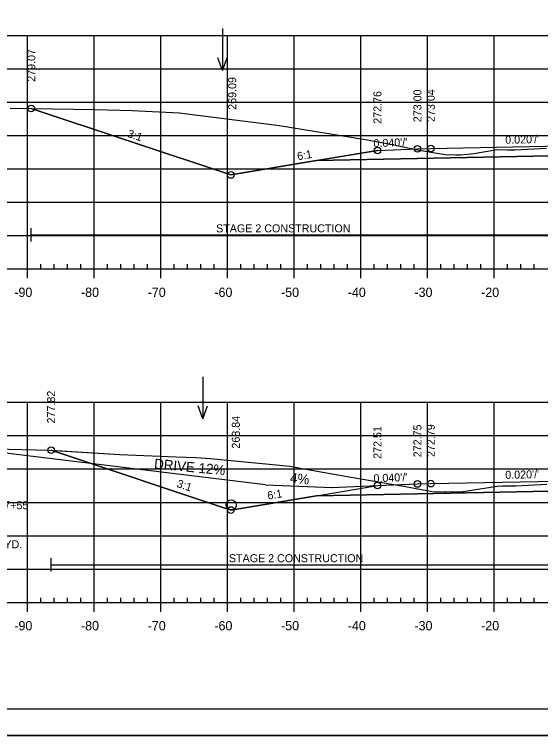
# Model space of a CAD drawing. Extents: x 1365647 to 1367999, y 387113 to 400173.
# Drawn here: x 1365802.9 to 1365881.8, y 388652.8 to 388760.9 of the extents above; entities that cross this region are included whole.
import ezdxf

# ---------------------------------------------------------------- set-up
doc = ezdxf.new("R2010")
doc.units = 0
for name, color, linetype in [('R_Alt Surface', 7, 'Continuous'), ('R_Axis', 7, 'Continuous'), ('R_Axis Annot', 7, 'Continuous'), ('R_Border', 7, 'Continuous'), ('R_Contours', 7, 'Continuous'), ('R_Draft', 7, 'Continuous'), ('R_Drive', 7, 'Continuous'), ('R_Exist Surface', 7, 'Continuous'), ('R_Fin Surface', 7, 'Continuous'), ('R_Fin Surface Annot', 7, 'Continuous'), ('R_Grid', 7, 'Continuous'), ('R_No Plot', 7, 'Continuous'), ('R_Proposed Const Limits', 7, 'Continuous'), ('R_Water', 7, 'Continuous'), ('R_Water Annot', 7, 'Continuous')]:
    doc.layers.add(name, color=color, linetype=linetype)

msp = doc.modelspace()

# ---------------------------------------------------------------- linework, layer by layer
at = {"layer": 'R_Alt Surface'}
for points in [[(1365848.26, 388738.99), (1365863.38, 388739.29), (1365883.22, 388739.69), (1365883.22, 388740.97), (1365894.88, 388741.21), (1365906.85, 388740.97), (1365906.85, 388739.68), (1365926.38, 388739.29), (1365941.51, 388738.99)], [(1365848.26, 388688.73), (1365863.38, 388689.04), (1365883.16, 388689.43), (1365883.16, 388690.72), (1365894.88, 388690.96), (1365906.8, 388690.72), (1365906.8, 388689.43), (1365926.38, 388689.04), (1365941.51, 388688.73)]]:
    msp.add_lwpolyline(points, dxfattribs=at)
at = {"layer": 'R_Axis'}
for p, q in [((1365806.89, 388722.74), (1365806.89, 388723.44)), ((1365808.89, 388722.74), (1365808.89, 388723.44)), ((1365810.89, 388722.74), (1365810.89, 388723.44)), ((1365812.89, 388722.74), (1365812.89, 388723.44)), ((1365816.89, 388722.74), (1365816.89, 388723.44)), ((1365818.89, 388722.74), (1365818.89, 388723.44)), ((1365820.89, 388722.74), (1365820.89, 388723.44)), ((1365822.89, 388722.74), (1365822.89, 388723.44)), ((1365826.89, 388722.74), (1365826.89, 388723.44)), ((1365828.89, 388722.74), (1365828.89, 388723.44)), ((1365830.89, 388722.74), (1365830.89, 388723.44)), ((1365832.89, 388722.74), (1365832.89, 388723.44)), ((1365836.89, 388722.74), (1365836.89, 388723.44)), ((1365838.89, 388722.74), (1365838.89, 388723.44)), ((1365840.89, 388722.74), (1365840.89, 388723.44)), ((1365842.89, 388722.74), (1365842.89, 388723.44)), ((1365846.89, 388722.74), (1365846.89, 388723.44)), ((1365848.89, 388722.74), (1365848.89, 388723.44)), ((1365850.89, 388722.74), (1365850.89, 388723.44)), ((1365852.89, 388722.74), (1365852.89, 388723.44)), ((1365856.89, 388722.74), (1365856.89, 388723.44)), ((1365858.89, 388722.74), (1365858.89, 388723.44)), ((1365860.89, 388722.74), (1365860.89, 388723.44)), ((1365862.89, 388722.74), (1365862.89, 388723.44)), ((1365866.89, 388722.74), (1365866.89, 388723.44)), ((1365868.89, 388722.74), (1365868.89, 388723.44)), ((1365870.89, 388722.74), (1365870.89, 388723.44)), ((1365872.89, 388722.74), (1365872.89, 388723.44)), ((1365876.89, 388722.74), (1365876.89, 388723.44)), ((1365878.89, 388722.74), (1365878.89, 388723.44)), ((1365880.89, 388722.74), (1365880.89, 388723.44)), ((1365749.89, 388722.74), (1366039.89, 388722.74)), ((1365804.89, 388721.34), (1365804.89, 388722.74)), ((1365814.89, 388721.34), (1365814.89, 388722.74)), ((1365824.89, 388721.34), (1365824.89, 388722.74)), ((1365834.89, 388721.34), (1365834.89, 388722.74)), ((1365844.89, 388721.34), (1365844.89, 388722.74)), ((1365854.89, 388721.34), (1365854.89, 388722.74)), ((1365864.89, 388721.34), (1365864.89, 388722.74)), ((1365874.89, 388721.34), (1365874.89, 388722.74)), ((1365749.89, 388672.74), (1366039.89, 388672.74)), ((1365804.89, 388671.34), (1365804.89, 388672.74)), ((1365806.89, 388672.74), (1365806.89, 388673.44)), ((1365808.89, 388672.74), (1365808.89, 388673.44)), ((1365810.89, 388672.74), (1365810.89, 388673.44)), ((1365812.89, 388672.74), (1365812.89, 388673.44)), ((1365814.89, 388671.34), (1365814.89, 388672.74)), ((1365816.89, 388672.74), (1365816.89, 388673.44)), ((1365818.89, 388672.74), (1365818.89, 388673.44)), ((1365820.89, 388672.74), (1365820.89, 388673.44)), ((1365822.89, 388672.74), (1365822.89, 388673.44)), ((1365824.89, 388671.34), (1365824.89, 388672.74)), ((1365826.89, 388672.74), (1365826.89, 388673.44)), ((1365828.89, 388672.74), (1365828.89, 388673.44)), ((1365830.89, 388672.74), (1365830.89, 388673.44)), ((1365832.89, 388672.74), (1365832.89, 388673.44)), ((1365834.89, 388671.34), (1365834.89, 388672.74)), ((1365836.89, 388672.74), (1365836.89, 388673.44)), ((1365838.89, 388672.74), (1365838.89, 388673.44)), ((1365840.89, 388672.74), (1365840.89, 388673.44)), ((1365842.89, 388672.74), (1365842.89, 388673.44)), ((1365844.89, 388671.34), (1365844.89, 388672.74)), ((1365846.89, 388672.74), (1365846.89, 388673.44)), ((1365848.89, 388672.74), (1365848.89, 388673.44)), ((1365850.89, 388672.74), (1365850.89, 388673.44)), ((1365852.89, 388672.74), (1365852.89, 388673.44)), ((1365854.89, 388671.34), (1365854.89, 388672.74)), ((1365856.89, 388672.74), (1365856.89, 388673.44)), ((1365858.89, 388672.74), (1365858.89, 388673.44)), ((1365860.89, 388672.74), (1365860.89, 388673.44)), ((1365862.89, 388672.74), (1365862.89, 388673.44)), ((1365864.89, 388671.34), (1365864.89, 388672.74)), ((1365866.89, 388672.74), (1365866.89, 388673.44)), ((1365868.89, 388672.74), (1365868.89, 388673.44)), ((1365870.89, 388672.74), (1365870.89, 388673.44)), ((1365872.89, 388672.74), (1365872.89, 388673.44)), ((1365874.89, 388671.34), (1365874.89, 388672.74)), ((1365876.89, 388672.74), (1365876.89, 388673.44)), ((1365878.89, 388672.74), (1365878.89, 388673.44)), ((1365880.89, 388672.74), (1365880.89, 388673.44))]:
    msp.add_line(p, q, dxfattribs=at)
at = {"layer": 'R_Border'}
msp.add_line((1366052.27, 388656.74), (1365736.09, 388656.74), dxfattribs=at)
at = {"layer": 'R_Contours'}
for points in [[(1365883.22, 388739.69), (1365863.38, 388739.29), (1365848.26, 388738.99), (1365835.38, 388736.84), (1365805.48, 388746.81), (1365814.99, 388746.65), (1365820.61, 388746.5), (1365827.64, 388746.14), (1365842.32, 388744.3), (1365843.67, 388744.1), (1365844.52, 388743.97), (1365855.57, 388742.17), (1365859.6, 388741.4), (1365863.14, 388740.67), (1365865.71, 388740.2), (1365867.61, 388739.89), (1365869.15, 388739.85), (1365869.44, 388739.83), (1365869.9, 388739.87), (1365871.86, 388740.04), (1365875.06, 388740.6), (1365875.24, 388740.64), (1365876.85, 388740.61), (1365877.98, 388740.6), (1365882.71, 388740.83)], [(1365883.16, 388689.43), (1365863.38, 388689.04), (1365848.26, 388688.73), (1365835.38, 388686.59), (1365808.45, 388695.57), (1365818.74, 388694.91), (1365827.21, 388694.56), (1365830.15, 388694.48), (1365832.33, 388694.32), (1365844.27, 388693.14), (1365846.67, 388692.7), (1365853.44, 388691.5), (1365861.3, 388690.18), (1365861.43, 388690.16), (1365861.59, 388690.13), (1365865.6, 388689.35), (1365867.45, 388689.3), (1365867.61, 388689.31), (1365870.19, 388689.36), (1365870.39, 388689.37), (1365870.89, 388689.45), (1365875.36, 388690.15), (1365876.12, 388690.21), (1365878.14, 388690.22), (1365882.76, 388690.48)]]:
    msp.add_lwpolyline(points, dxfattribs=at)
at = {"layer": 'R_Drive'}
for p, q in [((1365840.62, 388690.38), (1365794.89, 388695.91)), ((1365840.62, 388690.38), (1365850.61, 388689.98)), ((1365850.47, 388689.98), (1365857.46, 388690.26))]:
    msp.add_line(p, q, dxfattribs=at)
at = {"layer": 'R_Exist Surface'}
for points in [[(1365802.31, 388746.86), (1365814.99, 388746.65), (1365820.61, 388746.5), (1365827.64, 388746.14), (1365842.32, 388744.3), (1365843.67, 388744.1), (1365844.52, 388743.97), (1365855.57, 388742.17), (1365859.6, 388741.4), (1365863.14, 388740.67), (1365865.71, 388740.2), (1365867.61, 388739.89), (1365869.15, 388739.85), (1365869.44, 388739.83), (1365869.9, 388739.87), (1365871.86, 388740.04), (1365875.06, 388740.6), (1365875.24, 388740.64), (1365876.85, 388740.61), (1365877.98, 388740.6), (1365882.71, 388740.83)], [(1365799.97, 388695.78), (1365808.18, 388695.58), (1365818.74, 388694.91), (1365827.21, 388694.56), (1365830.15, 388694.48), (1365832.33, 388694.32), (1365844.27, 388693.14), (1365846.67, 388692.7), (1365853.44, 388691.5), (1365861.3, 388690.18), (1365861.43, 388690.16), (1365861.59, 388690.13), (1365865.6, 388689.35), (1365867.45, 388689.3), (1365867.61, 388689.31), (1365870.19, 388689.36), (1365870.39, 388689.37), (1365870.89, 388689.45), (1365875.36, 388690.15), (1365876.12, 388690.21), (1365878.14, 388690.22), (1365882.76, 388690.48)]]:
    msp.add_lwpolyline(points, dxfattribs=at)
at = {"layer": 'R_Fin Surface'}
for points in [[(1365805.48, 388746.81), (1365835.38, 388736.84), (1365848.26, 388738.99), (1365857.38, 388740.51), (1365863.38, 388740.75), (1365865.38, 388740.79), (1365894.88, 388741.38), (1365924.38, 388740.79), (1365926.38, 388740.75), (1365932.38, 388740.51), (1365941.51, 388738.99), (1365954.38, 388736.84), (1365956.94, 388735.99), (1365981.03, 388744.02)], [(1365857.38, 388740.51), (1365863.38, 388740.75), (1365865.38, 388740.79), (1365894.88, 388741.38), (1365924.38, 388740.79), (1365926.38, 388740.75), (1365932.38, 388740.51)], [(1365808.45, 388695.57), (1365835.38, 388686.59), (1365848.26, 388688.73), (1365857.38, 388690.26), (1365863.38, 388690.5), (1365865.38, 388690.54), (1365894.88, 388691.13), (1365924.38, 388690.54), (1365926.38, 388690.5), (1365932.38, 388690.26), (1365941.51, 388688.73), (1365954.38, 388686.59), (1365958.6, 388685.18), (1365977.03, 388691.33)], [(1365857.38, 388690.26), (1365863.38, 388690.5), (1365865.38, 388690.54), (1365894.88, 388691.13), (1365924.38, 388690.54), (1365926.38, 388690.5), (1365932.38, 388690.26)]]:
    msp.add_lwpolyline(points, dxfattribs=at)
at = {"layer": 'R_Grid'}
for p, q in [((1365749.89, 388757.74), (1366039.89, 388757.74)), ((1365804.89, 388722.74), (1365804.89, 388757.74)), ((1365814.89, 388722.74), (1365814.89, 388757.74)), ((1365824.89, 388722.74), (1365824.89, 388757.74)), ((1365834.89, 388722.74), (1365834.89, 388757.74)), ((1365844.89, 388722.74), (1365844.89, 388757.74)), ((1365854.89, 388722.74), (1365854.89, 388757.74)), ((1365864.89, 388722.74), (1365864.89, 388757.74)), ((1365874.89, 388722.74), (1365874.89, 388757.74)), ((1365749.89, 388752.74), (1366039.89, 388752.74)), ((1365749.89, 388747.74), (1366039.89, 388747.74)), ((1365749.89, 388742.74), (1366039.89, 388742.74)), ((1365749.89, 388737.74), (1366039.89, 388737.74)), ((1365749.89, 388732.74), (1366039.89, 388732.74)), ((1365749.89, 388727.74), (1366039.89, 388727.74)), ((1365749.89, 388722.74), (1366039.89, 388722.74)), ((1365749.89, 388702.74), (1366039.89, 388702.74)), ((1365804.89, 388672.74), (1365804.89, 388702.74)), ((1365814.89, 388672.74), (1365814.89, 388702.74)), ((1365824.89, 388672.74), (1365824.89, 388702.74)), ((1365834.89, 388672.74), (1365834.89, 388702.74)), ((1365844.89, 388672.74), (1365844.89, 388702.74)), ((1365854.89, 388672.74), (1365854.89, 388702.74)), ((1365864.89, 388672.74), (1365864.89, 388702.74)), ((1365874.89, 388672.74), (1365874.89, 388702.74)), ((1365749.89, 388697.74), (1366039.89, 388697.74)), ((1365749.89, 388692.74), (1366039.89, 388692.74)), ((1365749.89, 388687.74), (1366039.89, 388687.74)), ((1365749.89, 388682.74), (1366039.89, 388682.74)), ((1365749.89, 388677.74), (1366039.89, 388677.74)), ((1365749.89, 388672.74), (1366039.89, 388672.74))]:
    msp.add_line(p, q, dxfattribs=at)
at = {"layer": 'R_No Plot'}
msp.add_line((1365723.69, 388652.77), (1366057.03, 388652.77), dxfattribs=at)
msp.add_lwpolyline([(1365723.69, 388866.1), (1366057.03, 388866.1), (1366057.03, 388652.76), (1365723.69, 388652.76)], close=True, dxfattribs=at)
for centre in [(1365805.48, 388746.81), (1365805.48, 388746.81), (1365857.38, 388740.51), (1365857.38, 388740.51), (1365857.38, 388740.51), (1365857.38, 388740.51), (1365857.38, 388740.51), (1365863.38, 388740.75), (1365863.38, 388740.75), (1365863.38, 388740.75), (1365863.38, 388740.75), (1365863.38, 388740.75), (1365865.38, 388740.79), (1365865.38, 388740.79), (1365865.38, 388740.79), (1365865.38, 388740.79), (1365865.38, 388740.79), (1365835.38, 388736.84), (1365835.38, 388736.84), (1365835.38, 388736.84), (1365835.38, 388736.84), (1365835.38, 388736.84), (1365808.45, 388695.57), (1365863.38, 388690.5), (1365863.38, 388690.5), (1365863.38, 388690.5), (1365863.38, 388690.5), (1365863.38, 388690.5), (1365865.38, 388690.54), (1365865.38, 388690.54), (1365865.38, 388690.54), (1365865.38, 388690.54), (1365865.38, 388690.54), (1365857.38, 388690.26), (1365857.38, 388690.26), (1365857.38, 388690.26), (1365857.38, 388690.26), (1365857.38, 388690.26), (1365835.38, 388686.59), (1365835.38, 388686.59), (1365835.38, 388686.59), (1365835.38, 388686.59), (1365835.38, 388686.59)]:
    msp.add_circle(centre, 0.5, dxfattribs=at)
at = {"layer": 'R_Proposed Const Limits'}
msp.add_lwpolyline([(1365857.38, 388740.51), (1365835.38, 388736.84), (1365805.48, 388746.81)], dxfattribs=at)
at = {"layer": 'R_Water'}
for p, q in [((1365805.48, 388726.84), (1365805.48, 388728.84)), ((1365805.48, 388727.84), (1365883.22, 388727.84)), ((1365808.45, 388677.36), (1365808.45, 388679.36)), ((1365808.45, 388678.36), (1365883.16, 388678.36))]:
    msp.add_line(p, q, dxfattribs=at)
msp.add_circle((1365835.46, 388687.36), 0.75, dxfattribs=at)
at = {"layer": 'R_Water Annot'}
for p, q in [((1365834.13, 388758.78), (1365834.13, 388752.49)), ((1365834.13, 388752.49), (1365833.43, 388754.42)), ((1365834.13, 388752.49), (1365834.83, 388754.42)), ((1365831.21, 388706.56), (1365831.21, 388700.27)), ((1365831.21, 388700.27), (1365830.51, 388702.2)), ((1365831.21, 388700.27), (1365831.91, 388702.2))]:
    msp.add_line(p, q, dxfattribs=at)

# ---------------------------------------------------------------- texts
at = {"layer": 'R_Axis Annot'}
for s, p in [('-90', (1365802.93, 388718.54)), ('-80', (1365812.93, 388718.54)), ('-70', (1365822.93, 388718.54)), ('-60', (1365832.93, 388718.54)), ('-50', (1365842.93, 388718.54)), ('-40', (1365852.93, 388718.54)), ('-30', (1365862.93, 388718.54)), ('-20', (1365872.93, 388718.54)), ('-90', (1365802.93, 388668.54)), ('-80', (1365812.93, 388668.54)), ('-70', (1365822.93, 388668.54)), ('-60', (1365832.93, 388668.54)), ('-50', (1365842.93, 388668.54)), ('-40', (1365852.93, 388668.54)), ('-30', (1365862.93, 388668.54)), ('-20', (1365872.93, 388668.54))]:
    msp.add_text(s, height=1.4, dxfattribs=at).set_placement(p)
at = {"layer": 'R_Draft'}
for s, p in [('REMOVE AND INSTALL @ STA. 187+55', (1365775.36, 388686.7)), ('UNCLASS. EXCAVATION = 15 CU. YD.', (1365775.36, 388680.85))]:
    msp.add_text(s, height=1.2, rotation=360, dxfattribs=at).set_placement(p)
at = {"layer": 'R_Drive'}
for s, p in [('DRIVE 12%', (1365823.84, 388692.81)), ('4%', (1365844.22, 388690.68))]:
    msp.add_text(s, height=1.5, rotation=354.5308, dxfattribs=at).set_placement(p)
at = {"layer": 'R_Fin Surface Annot'}
for s, rotation, p in [('279.07', 90, (1365806.08, 388750.81)), ('279.07', 90, (1365806.08, 388750.81)), ('279.07', 90, (1365806.08, 388750.81)), ('269.09', 90, (1365836.21, 388746.61)), ('273.00', 90, (1365863.98, 388744.75)), ('273.00', 90, (1365863.98, 388744.75)), ('273.00', 90, (1365863.98, 388744.75)), ('273.04', 90, (1365865.98, 388744.79)), ('273.04', 90, (1365865.98, 388744.79)), ('273.04', 90, (1365865.98, 388744.79)), ('272.76', 90, (1365857.98, 388744.51)), ('272.76', 90, (1365857.98, 388744.51)), ('272.76', 90, (1365857.98, 388744.51)), ('3:1', 341.5651, (1365819.8, 388742.56)), ("0.020'/'", 1.1458, (1365876.56, 388741.51)), ("0.040'/'", 2.2906, (1365856.81, 388740.98)), ('6:1', 9.4623, (1365845.45, 388739.03)), ('277.82', 90, (1365809.05, 388699.57)), ('277.82', 90, (1365809.05, 388699.57)), ('277.82', 90, (1365809.05, 388699.57)), ('268.84', 90, (1365836.75, 388695.8)), ('272.51', 90, (1365857.98, 388694.26)), ('272.51', 90, (1365857.98, 388694.26)), ('272.51', 90, (1365857.98, 388694.26)), ('272.75', 90, (1365863.98, 388694.5)), ('272.75', 90, (1365863.98, 388694.5)), ('272.75', 90, (1365863.98, 388694.5)), ('272.79', 90, (1365865.98, 388694.54)), ('272.79', 90, (1365865.98, 388694.54)), ('272.79', 90, (1365865.98, 388694.54)), ("0.040'/'", 2.2906, (1365856.81, 388690.73)), ("0.020'/'", 1.1458, (1365876.56, 388691.26)), ('3:1', 341.5651, (1365827.21, 388690.06)), ('6:1', 9.4623, (1365840.98, 388688.14))]:
    msp.add_text(s, height=1.2, rotation=rotation, dxfattribs=at).set_placement(p)
at = {"layer": 'R_Water'}
for p in [(1365833.19, 388728.23), (1365835.11, 388678.76)]:
    msp.add_text('STAGE 2 CONSTRUCTION', height=1.2, dxfattribs=at).set_placement(p)

doc.saveas('drawing.dxf')
